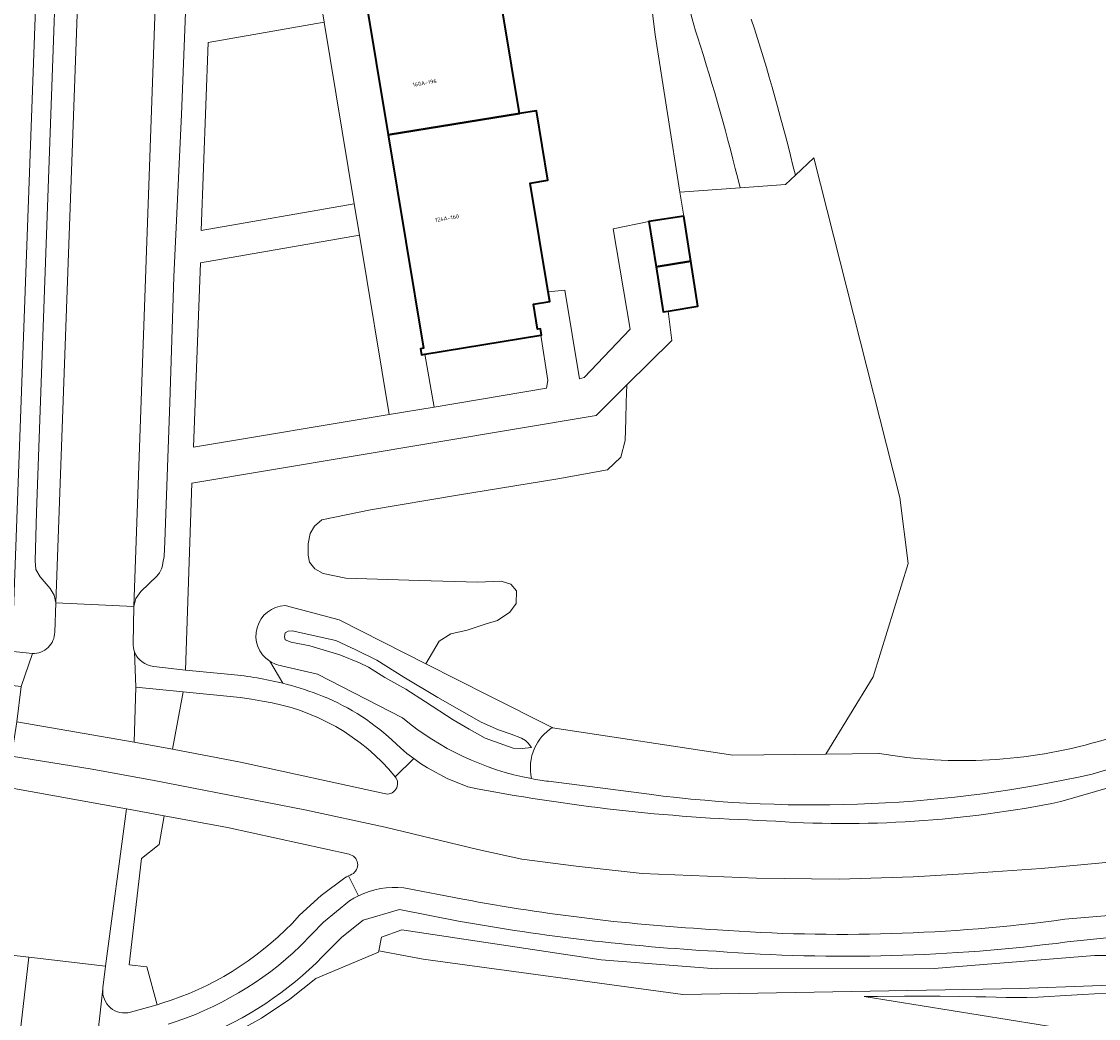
# Model space of a CAD drawing. Header units: metres. Extents: x 197700 to 204338, y 317132 to 325229.
# Tile 873 of 1056: x 203368 to 203465, y 320146 to 320236. Entities that reach past the tile are written whole.
import ezdxf
from ezdxf.enums import TextEntityAlignment as Align

# ---------------------------------------------------------------- set-up
doc = ezdxf.new("R2010")
doc.units = ezdxf.units.M
for name, color, linetype, lineweight in [('B-WE-GR-BEPLANTING_CULTUUR_BOSPLANTSOEN-GV', 90, 'Continuous', 18), ('B-WE-GR-BEPLANTING_CULTUUR_HEESTERS-GV', 90, 'Continuous', 18), ('B-WE-GR-GRAS-GV', 60, 'Continuous', 13), ('B-WE-IE-TERREINAFSCHEIDING_KUNSTMATIG_HEKWERK-G', 20, 'IE-TERREINAFSCHEIDING-KUNSTMATIG', 18), ('B-WE-OG-BEBOUWING-GV', 7, 'Continuous', 35), ('B-WE-OG-BEBOUWING-T18', 10, 'Continuous', 18), ('B-WE-OG-TERREIN_CULTUURSCHEIDING-GV', 7, 'Continuous', 18), ('B-WE-OG-TERREIN_ERF-GV', 7, 'Continuous', 18), ('B-WE-OG-WATER_GREPPEL-GV', 160, 'Continuous', 18), ('B-WE-OG-WATER_SLOOT-GV', 120, 'Continuous', 18), ('B-WE-VH-VERHARDING_ASFALT-GV', 252, 'Continuous', 18), ('B-WE-VH-VERHARDING_BETONSTRAATSTEEN-GV', 252, 'Continuous', 18), ('B-WE-VH-VERHARDING_OPEN-GV', 252, 'Continuous', 18), ('B-WE-VH-VERHARDING_TEGEL-GV', 252, 'Continuous', 18)]:
    doc.layers.add(name, color=color, linetype=linetype, lineweight=lineweight)
doc.styles.add('NLCS-ISO-M200-T18', font='NLCS-ISO.ttf', dxfattribs={"height": 0.36})
doc.linetypes.add('IE-TERREINAFSCHEIDING-KUNSTMATIG', pattern='A,4,[82,NLCS.SHX,S=0.75,R=90,X=0,Y=0],4,-2', length=10)

msp = doc.modelspace()

# ---------------------------------------------------------------- linework, layer by layer
at = {"layer": 'B-WE-GR-BEPLANTING_CULTUUR_BOSPLANTSOEN-GV'}
msp.add_lwpolyline([(203426.291, 320209.957), (203426.62, 320207.315), (203422.571, 320203.307), (203422.49, 320201.742), (203422.46, 320200.174), (203422.429, 320198.298), (203422.021, 320196.798), (203420.818, 320195.634), (203416.338, 320194.834), (203407.301, 320193.354), (203399.465, 320192.027), (203395.064, 320191.15), (203394.412, 320190.581), (203394.022, 320189.921), (203393.848, 320188.967), (203393.847, 320187.957), (203393.965, 320187.32), (203394.456, 320186.721), (203395.203, 320186.295), (203397.241, 320185.893), (203403.865, 320185.668), (203409.122, 320185.519), (203411.232, 320185.604), (203412.113, 320185.352), (203412.634, 320184.728), (203412.603, 320183.592), (203412.024, 320182.814), (203410.907, 320182.054), (203409.789, 320181.748), (203408.187, 320181.204), (203406.697, 320180.869), (203405.649, 320180.209), (203404.441, 320178.171), (203410.157, 320175.284), (203415.836, 320172.42), (203415.875, 320172.4), (203432.124, 320169.939), (203440.511, 320170.03), (203444.763, 320176.988), (203447.928, 320187.19), (203447.166, 320193.141), (203439.43, 320223.777), (203437.753, 320222.197), (203436.874, 320221.37), (203432.766, 320221.073), (203427.346, 320220.68), (203427.689, 320218.513), (203428.332, 320214.448), (203428.975, 320210.382)], close=True, dxfattribs=at)
at = {"layer": 'B-WE-GR-BEPLANTING_CULTUUR_HEESTERS-GV'}
msp.add_lwpolyline([(203414.819, 320207.794), (203404.37, 320206.065), (203405.195, 320201.307), (203415.314, 320202.999), (203415.453, 320203.701)], close=True, dxfattribs=at)
at = {"layer": 'B-WE-GR-GRAS-GV'}
for points in [[(203433.786, 320236.259, -0.019527), (203437.753, 320222.197)], [(203445.316, 320170.078, 0.112398), (203465.076, 320171.165)]]:
    msp.add_lwpolyline(points, format="xyb", dxfattribs=at)
for points in [[(203437.753, 320222.197), (203439.43, 320223.777), (203447.166, 320193.141), (203447.928, 320187.19), (203444.763, 320176.988), (203440.511, 320170.03), (203445.29, 320170.082), (203445.316, 320170.078)], [(203465.076, 320171.165), (203480.016, 320175.466)]]:
    msp.add_lwpolyline(points, dxfattribs=at)
at = {"layer": 'B-WE-IE-TERREINAFSCHEIDING_KUNSTMATIG_HEKWERK-G'}
for points in [[(203427.346, 320220.68), (203425.104, 320234.843), (203423.937, 320244.37), (203420.468, 320264.841), (203418.614, 320274.834)], [(203427.689, 320218.513), (203427.346, 320220.68)]]:
    msp.add_lwpolyline(points, dxfattribs=at)
at = {"layer": 'B-WE-OG-BEBOUWING-GV'}
for points in [[(203397.782, 320245.62), (203401.056, 320225.84), (203412.901, 320227.751), (203410.702, 320241.03), (203412.403, 320241.312), (203411.319, 320247.861)], [(203414.819, 320207.794), (203414.874, 320207.804), (203414.783, 320208.357), (203414.517, 320208.313), (203414.144, 320210.567), (203415.624, 320210.812), (203415.477, 320211.698), (203413.858, 320221.478), (203415.445, 320221.741), (203414.409, 320228.001), (203412.901, 320227.751), (203401.056, 320225.84), (203404.238, 320206.613), (203403.963, 320206.564), (203404.062, 320206.014), (203404.37, 320206.065)], [(203425.199, 320213.952), (203428.332, 320214.448), (203427.689, 320218.513), (203424.556, 320218.017)], [(203425.199, 320213.952), (203425.842, 320209.886), (203426.291, 320209.957), (203428.975, 320210.382), (203428.332, 320214.448)]]:
    msp.add_lwpolyline(points, close=True, dxfattribs=at)
at = {"layer": 'B-WE-OG-TERREIN_CULTUURSCHEIDING-GV'}
for points in [[(203353.988, 320182.813), (203367.21, 320181.356), (203370.935, 320283.303)], [(203418.41, 320276.338), (203418.614, 320274.834), (203420.468, 320264.841), (203423.937, 320244.37), (203425.104, 320234.843), (203427.346, 320220.68), (203432.766, 320221.073)], [(203432.766, 320221.073), (203436.874, 320221.37), (203437.753, 320222.197)], [(203391.766, 320183.419), (203396.622, 320182.122), (203400.531, 320180.145), (203404.441, 320178.171), (203405.649, 320180.209), (203406.697, 320180.869), (203408.187, 320181.204), (203409.789, 320181.748), (203410.907, 320182.054), (203412.024, 320182.814), (203412.603, 320183.592), (203412.634, 320184.728), (203412.113, 320185.352), (203411.232, 320185.604), (203409.122, 320185.519), (203403.865, 320185.668), (203397.241, 320185.893), (203395.203, 320186.295), (203394.456, 320186.721), (203393.965, 320187.32), (203393.847, 320187.957), (203393.848, 320188.967), (203394.022, 320189.921), (203394.412, 320190.581), (203395.064, 320191.15), (203399.465, 320192.027), (203407.301, 320193.354), (203416.338, 320194.834), (203420.818, 320195.634), (203422.021, 320196.798), (203422.429, 320198.298), (203422.46, 320200.174), (203422.49, 320201.742), (203422.571, 320203.307), (203419.786, 320200.55), (203383.34, 320194.457), (203382.77, 320177.604), (203386.902, 320177.195)], [(203391.564, 320176.404), (203390.382, 320178.394)], [(203390.382, 320178.394), (203391.564, 320176.404)], [(203402.349, 320173.285), (203394.692, 320177.243), (203391.451, 320177.989)], [(203389.726, 320174.793), (203388.719, 320174.978), (203387.716, 320175.114), (203382.57, 320175.648), (203381.62, 320170.461)], [(203461.698, 320165.751), (203469.491, 320167.992), (203478.389, 320170.55), (203489.07, 320174.153), (203491.586, 320175.279)], [(203480.816, 320173.151), (203464.506, 320168.213)], [(203401.422, 320171.268), (203402.164, 320170.591), (203402.746, 320170.092), (203403.351, 320169.622), (203403.967, 320169.186), (203404.603, 320168.78), (203406.374, 320167.814), (203408.247, 320167.066)], [(203381.62, 320170.461), (203387.744, 320169.295), (203400.681, 320166.464)], [(203424.582, 320166.4), (203415.508, 320167.574)], [(203397.525, 320160.998), (203386.56, 320163.41), (203380.873, 320164.457), (203380.396, 320161.878), (203378.831, 320160.624), (203377.695, 320151.018), (203379.289, 320150.839), (203380.23, 320147.42), (203380.663, 320147.565)], [(203392.392, 320154.769), (203393.055, 320155.498), (203395.016, 320157.277), (203397.139, 320158.862), (203397.309, 320158.956), (203397.483, 320159.047), (203397.633, 320159.122), (203397.786, 320159.194)], [(203407.398, 320154.97), (203402.066, 320156.007), (203398.797, 320155.064), (203396.877, 320153.525), (203395.146, 320151.78)], [(203387.027, 320144.786), (203389.645, 320146.222), (203392.189, 320147.929), (203394.518, 320149.806), (203400.176, 320152.168), (203400.201, 320152.293), (203400.444, 320153.54), (203402.271, 320154.178), (203420.252, 320151.478), (203430.624, 320150.659), (203450.276, 320150.703), (203464.704, 320151.859), (203497.685, 320151.859), (203499.849, 320151.935), (203502.011, 320151.817), (203504.155, 320151.507), (203506.261, 320151.006), (203508.315, 320150.319), (203510.299, 320149.451), (203512.06, 320148.493), (203513.454, 320147.752), (203514.776, 320146.89), (203516.016, 320145.913)], [(203503.802, 320153.38), (203500.553, 320153.412), (203486.992, 320153.544), (203470.044, 320153.534), (203466.138, 320153.505), (203462.255, 320153.092)], [(203512.238, 320146.088), (203510.655, 320146.877), (203508.278, 320147.872), (203505.821, 320148.651), (203503.304, 320149.207), (203500.748, 320149.536), (203498.172, 320149.635), (203495.951, 320149.536), (203471.051, 320149.367), (203458.012, 320148.903), (203427.612, 320148.348), (203404.219, 320151.53), (203402.758, 320151.8), (203400.201, 320152.293), (203400.176, 320152.168), (203394.518, 320149.806), (203392.189, 320147.929), (203389.645, 320146.222), (203387.027, 320144.786)], [(203462.244, 320145.232), (203443.945, 320148.184), (203445.161, 320148.189), (203447.592, 320148.203), (203448.807, 320148.206), (203450.023, 320148.203), (203450.821, 320148.198), (203452.418, 320148.182), (203454.014, 320148.161), (203454.933, 320148.142), (203455.851, 320148.116), (203456.77, 320148.092), (203457.688, 320148.078), (203458.606, 320148.082), (203459.616, 320148.116), (203460.625, 320148.175), (203461.635, 320148.245), (203462.644, 320148.313), (203463.654, 320148.367), (203464.724, 320148.407), (203465.795, 320148.439)], [(203465.795, 320148.439), (203464.724, 320148.407), (203463.654, 320148.367), (203462.644, 320148.313), (203461.635, 320148.245), (203460.625, 320148.175), (203459.616, 320148.116), (203458.606, 320148.082), (203457.688, 320148.078), (203456.77, 320148.092), (203455.851, 320148.116), (203454.933, 320148.142), (203454.014, 320148.161), (203452.418, 320148.182), (203450.821, 320148.198), (203450.023, 320148.203), (203448.807, 320148.206), (203447.592, 320148.203), (203445.161, 320148.189), (203443.945, 320148.184), (203462.244, 320145.232)]]:
    msp.add_lwpolyline(points, dxfattribs=at)
for points in [[(203428.925, 320234.681, -0.062959), (203427.237, 320243.537)], [(203427.237, 320243.537, 0.062959), (203428.925, 320234.681)], [(203437.753, 320222.197, 0.019527), (203433.786, 320236.259)], [(203432.766, 320221.073, 0.019382), (203428.925, 320234.681)], [(203428.925, 320234.681, -0.019382), (203432.766, 320221.073)], [(203390.382, 320178.394, -0.734363), (203391.766, 320183.419)], [(203391.451, 320177.989, -0.105765), (203390.382, 320178.394)], [(203386.902, 320177.195, -0.039563), (203391.564, 320176.404)], [(203391.564, 320176.404, -0.0272), (203394.672, 320175.438)], [(203394.672, 320175.438, -0.096887), (203401.422, 320171.268)], [(203401.681, 320167.988, 0.185609), (203389.726, 320174.793)], [(203413.983, 320167.813, -0.127615), (203402.349, 320173.285)], [(203464.506, 320168.213, -0.087391), (203424.582, 320166.4)], [(203400.681, 320166.464, 0.739193), (203401.681, 320167.988)], [(203408.247, 320167.066, 0.04035), (203435.162, 320164.024)], [(203415.508, 320167.574, -0.014821), (203413.983, 320167.813)], [(203435.162, 320164.024, 0.069148), (203461.698, 320165.751)], [(203397.786, 320159.194, 0.707812), (203397.525, 320160.998)], [(203380.663, 320147.565, 0.124811), (203392.392, 320154.769)], [(203430.61, 320152.249, -0.030029), (203407.398, 320154.97)], [(203462.255, 320153.092, -0.051035), (203430.61, 320152.249)], [(203395.146, 320151.78, -0.10437), (203384.118, 320144.479)]]:
    msp.add_lwpolyline(points, format="xyb", dxfattribs=at)
for points in [[(203397.997, 320219.616), (203395.277, 320235.979), (203384.813, 320234.166), (203384.208, 320217.212)], [(203398.47, 320216.787), (203384.125, 320214.314), (203383.498, 320197.693), (203401.147, 320200.644)]]:
    msp.add_lwpolyline(points, close=True, dxfattribs=at)
at = {"layer": 'B-WE-OG-TERREIN_ERF-GV'}
msp.add_lwpolyline([(203410.702, 320241.03), (203412.901, 320227.751), (203414.409, 320228.001), (203415.445, 320221.741), (203413.858, 320221.478), (203415.477, 320211.698), (203416.989, 320211.853), (203418.294, 320203.846), (203418.704, 320203.976), (203422.864, 320208.337), (203421.34, 320217.38), (203424.556, 320218.017), (203427.689, 320218.513), (203427.346, 320220.68), (203425.104, 320234.843), (203423.937, 320244.37)], dxfattribs=at)
at = {"layer": 'B-WE-OG-WATER_GREPPEL-GV'}
msp.add_lwpolyline([(203413.974, 320170.621), (203413.66, 320170.999), (203413.42, 320171.261), (203413.081, 320171.46), (203412.137, 320171.822), (203411.007, 320172.218), (203409.435, 320172.901), (203405.518, 320175.129), (203402.474, 320176.974), (203400.043, 320178.485), (203398.145, 320179.433), (203396.329, 320180.254), (203392.39, 320181.122), (203392.046, 320181.114), (203391.762, 320180.961), (203391.706, 320180.626), (203391.76, 320180.337), (203392.311, 320180.128), (203393.983, 320179.787), (203396.691, 320178.971), (203398.453, 320178.244), (203399.287, 320177.848), (203400.755, 320176.938), (203402.636, 320175.867), (203404.413, 320174.745), (203406.905, 320173.105), (203408.343, 320172.259), (203409.8, 320171.448), (203412.327, 320170.556), (203413.128, 320170.521)], close=True, dxfattribs=at)
for points in [[(203464.506, 320168.213), (203480.816, 320173.151), (203483.928, 320175.124), (203486.353, 320178.001), (203486.465, 320178.1), (203486.575, 320178.202), (203486.686, 320178.303), (203486.802, 320178.396), (203486.863, 320178.437)], [(203480.016, 320175.466), (203465.076, 320171.165)], [(203445.316, 320170.078), (203445.29, 320170.082), (203440.511, 320170.03), (203432.124, 320169.939), (203415.875, 320172.4), (203415.836, 320172.42)], [(203415.508, 320167.574), (203424.582, 320166.4)], [(203497.685, 320151.859), (203464.704, 320151.859), (203450.276, 320150.703), (203430.624, 320150.659), (203420.252, 320151.478), (203402.271, 320154.178), (203400.444, 320153.54), (203400.201, 320152.293), (203402.758, 320151.8), (203404.219, 320151.53), (203427.612, 320148.348), (203458.012, 320148.903), (203471.051, 320149.367)]]:
    msp.add_lwpolyline(points, dxfattribs=at)
for points in [[(203415.836, 320172.42, 0.144094), (203414.248, 320170.557)], [(203465.076, 320171.165, -0.112398), (203445.316, 320170.078)], [(203414.248, 320170.557, 0.163443), (203413.983, 320167.813)], [(203424.582, 320166.4, 0.087391), (203464.506, 320168.213)], [(203413.983, 320167.813, 0.014821), (203415.508, 320167.574)]]:
    msp.add_lwpolyline(points, format="xyb", dxfattribs=at)
at = {"layer": 'B-WE-OG-WATER_SLOOT-GV'}
for points in [[(203391.766, 320183.419, 0.734363), (203390.382, 320178.394)], [(203390.382, 320178.394, 0.105765), (203391.451, 320177.989)], [(203402.349, 320173.285, 0.127615), (203413.983, 320167.813)], [(203414.248, 320170.557, -0.144094), (203415.836, 320172.42)], [(203413.983, 320167.813, -0.163443), (203414.248, 320170.557)]]:
    msp.add_lwpolyline(points, format="xyb", dxfattribs=at)
for points in [[(203404.441, 320178.171), (203400.531, 320180.145), (203396.622, 320182.122), (203391.766, 320183.419)], [(203391.451, 320177.989), (203394.692, 320177.243), (203402.349, 320173.285)], [(203415.836, 320172.42), (203410.157, 320175.284), (203404.441, 320178.171)]]:
    msp.add_lwpolyline(points, dxfattribs=at)
msp.add_lwpolyline([(203413.974, 320170.621), (203413.128, 320170.521), (203412.327, 320170.556), (203409.8, 320171.448), (203408.343, 320172.259), (203406.905, 320173.105), (203404.413, 320174.745), (203402.636, 320175.867), (203400.755, 320176.938), (203399.287, 320177.848), (203398.453, 320178.244), (203396.691, 320178.971), (203393.983, 320179.787), (203392.311, 320180.128), (203391.76, 320180.337), (203391.706, 320180.626), (203391.762, 320180.961), (203392.046, 320181.114), (203392.39, 320181.122), (203396.329, 320180.254), (203398.145, 320179.433), (203400.043, 320178.485), (203402.474, 320176.974), (203405.518, 320175.129), (203409.435, 320172.901), (203411.007, 320172.218), (203412.137, 320171.822), (203413.081, 320171.46), (203413.42, 320171.261), (203413.66, 320170.999)], close=True, dxfattribs=at)
at = {"layer": 'B-WE-VH-VERHARDING_ASFALT-GV'}
for points in [[(203382.53, 320323.058), (203375.652, 320322.935), (203375.669, 320319.216), (203375.695, 320316.424), (203375.694, 320313.632), (203375.648, 320309.914), (203375.554, 320306.198), (203374.812, 320285.788), (203374.714, 320283.112), (203371.097, 320183.656), (203378.119, 320183.32), (203380.672, 320255.068), (203381.322, 320269.695), (203381.815, 320282.411), (203382.231, 320292.566)], [(203327.003, 320182.706), (203328.808, 320182.485), (203330.602, 320182.176), (203343.306, 320179.414), (203349.224, 320178.321), (203355.187, 320177.506), (203362.094, 320176.765), (203367.986, 320176.127), (203368.981, 320179.096), (203366.991, 320179.31), (203360.033, 320180.057), (203353.089, 320180.798), (203348.123, 320181.511), (203343.203, 320182.492), (203337.329, 320183.781)], [(203378.059, 320180.007), (203378.119, 320183.32), (203371.097, 320183.656), (203370.995, 320181.02)], [(203368.981, 320179.096), (203367.986, 320176.127), (203367.566, 320172.934), (203378.16, 320171.086), (203378.3, 320176.068), (203378.189, 320179.253)], [(203378.189, 320179.253), (203378.3, 320176.068), (203382.57, 320175.648), (203387.716, 320175.114), (203388.719, 320174.978), (203389.726, 320174.793)], [(203386.902, 320177.195), (203382.77, 320177.604), (203379.929, 320177.924)], [(203400.681, 320166.464), (203387.744, 320169.295), (203381.62, 320170.461), (203378.16, 320171.086), (203367.566, 320172.934), (203367.088, 320169.826), (203374.356, 320168.677), (203379.97, 320167.657), (203393.535, 320165.007), (203400.794, 320163.449), (203409.124, 320161.419), (203413.09, 320160.559), (203418.012, 320159.939), (203423.937, 320159.27), (203434.241, 320158.831), (203441.712, 320158.763), (203448.368, 320158.967), (203452.941, 320159.228), (203459.908, 320159.705), (203467.351, 320160.42), (203473.983, 320161.374), (203481.047, 320162.6), (203484.054, 320163.181), (203485.578, 320163.531)], [(203401.681, 320167.988), (203403.351, 320169.622), (203402.746, 320170.092), (203402.164, 320170.591), (203401.422, 320171.268)], [(203485.578, 320163.531), (203484.054, 320163.181), (203481.047, 320162.6), (203473.983, 320161.374), (203467.351, 320160.42), (203459.908, 320159.705), (203452.941, 320159.228), (203448.368, 320158.967), (203441.712, 320158.763), (203434.241, 320158.831), (203423.937, 320159.27), (203418.012, 320159.939), (203413.09, 320160.559), (203409.124, 320161.419), (203400.794, 320163.449), (203393.535, 320165.007), (203379.97, 320167.657), (203374.356, 320168.677), (203367.088, 320169.826), (203366.66, 320167.041), (203377.477, 320165.086), (203380.873, 320164.457), (203386.56, 320163.41), (203397.525, 320160.998)], [(203408.247, 320167.066), (203406.374, 320167.814), (203404.603, 320168.78), (203403.967, 320169.186), (203403.351, 320169.622), (203401.681, 320167.988)], [(203470.418, 320165.964), (203469.491, 320167.992), (203461.698, 320165.751)], [(203462.031, 320155.138), (203466.02, 320155.493), (203470.026, 320155.551), (203479.574, 320155.549), (203479.602, 320157.658), (203479.584, 320157.973), (203494.888, 320161.051), (203497.246, 320161.546), (203496.266, 320165.638), (203493.924, 320165.098), (203486.134, 320163.199)], [(203393.134, 320152.705), (203395.219, 320154.891), (203397.567, 320156.795), (203397.958, 320157.038), (203398.365, 320157.256), (203397.483, 320159.047), (203397.309, 320158.956), (203397.139, 320158.862), (203395.016, 320157.277), (203393.055, 320155.498), (203392.392, 320154.769)], [(203397.786, 320159.194), (203397.633, 320159.122), (203397.483, 320159.047), (203398.365, 320157.256)], [(203402.451, 320157.972), (203407.781, 320156.947)], [(203372.593, 320125.04), (203374.547, 320141.952), (203374.672, 320142.95), (203375.338, 320148.878), (203375.343, 320148.945), (203375.585, 320150.902), (203368.677, 320151.716), (203367.105, 320138.141), (203358.503, 320063.868), (203357.875, 320058.582), (203356.832, 320050.575), (203363.807, 320049.561), (203364.099, 320051.693), (203364.19, 320052.424)], [(203367.105, 320138.141), (203368.677, 320151.716), (203364.983, 320152.152)], [(203375.338, 320148.878), (203374.672, 320142.95)], [(203380.663, 320147.565), (203380.23, 320147.42), (203377.826, 320146.762)]]:
    msp.add_lwpolyline(points, dxfattribs=at)
for points in [[(203370.995, 320181.02, -0.428157), (203368.981, 320179.096)], [(203378.189, 320179.253, -0.092823), (203378.059, 320180.007)], [(203379.929, 320177.924, -0.287748), (203378.189, 320179.253)], [(203391.564, 320176.404, 0.039563), (203386.902, 320177.195)], [(203394.672, 320175.438, 0.0272), (203391.564, 320176.404)], [(203401.422, 320171.268, 0.096887), (203394.672, 320175.438)], [(203389.726, 320174.793, -0.185609), (203401.681, 320167.988)], [(203401.681, 320167.988, -0.739193), (203400.681, 320166.464)], [(203435.162, 320164.024, -0.04035), (203408.247, 320167.066)], [(203461.698, 320165.751, -0.069148), (203435.162, 320164.024)], [(203397.525, 320160.998, -0.707812), (203397.786, 320159.194)], [(203398.365, 320157.256, -0.144421), (203402.451, 320157.972)], [(203407.781, 320156.947, 0.032293), (203430.731, 320154.19)], [(203392.392, 320154.769, -0.124811), (203380.663, 320147.565)], [(203430.731, 320154.19, 0.052267), (203462.031, 320155.138)], [(203381.209, 320145.675, 0.114539), (203393.134, 320152.705)], [(203377.826, 320146.762, -0.528228), (203375.338, 320148.878)]]:
    msp.add_lwpolyline(points, format="xyb", dxfattribs=at)
msp.add_lwpolyline([(203377.477, 320165.086), (203366.66, 320167.041), (203364.983, 320152.152), (203368.677, 320151.716), (203375.585, 320150.902)], close=True, dxfattribs=at)
at = {"layer": 'B-WE-VH-VERHARDING_BETONSTRAATSTEEN-GV'}
msp.add_lwpolyline([(203374.714, 320283.112), (203372.575, 320281.091), (203369.348, 320191.845), (203369.219, 320187.434), (203369.286, 320186.661), (203369.692, 320186.001), (203370.598, 320184.961), (203370.959, 320184.351), (203371.097, 320183.656)], close=True, dxfattribs=at)
for points in [[(203380.672, 320255.068), (203378.119, 320183.32), (203378.296, 320184.06), (203378.747, 320184.675), (203380.185, 320186.059), (203380.435, 320186.374), (203380.62, 320186.732), (203380.702, 320186.988), (203380.751, 320187.253), (203380.859, 320187.834), (203380.921, 320189.193), (203381.375, 320201.724), (203381.745, 320213.033), (203382.414, 320227.684), (203382.977, 320241.486)], [(203407.781, 320156.947), (203402.451, 320157.972)], [(203398.365, 320157.256), (203397.958, 320157.038), (203397.567, 320156.795), (203395.219, 320154.891), (203393.134, 320152.705)], [(203395.146, 320151.78), (203396.877, 320153.525), (203398.797, 320155.064), (203402.066, 320156.007), (203407.398, 320154.97)], [(203462.255, 320153.092), (203466.138, 320153.505), (203470.044, 320153.534), (203486.992, 320153.544), (203500.553, 320153.412), (203500.572, 320155.318), (203487.024, 320155.547), (203479.574, 320155.549), (203470.026, 320155.551), (203466.02, 320155.493), (203462.031, 320155.138)]]:
    msp.add_lwpolyline(points, dxfattribs=at)
for points in [[(203402.451, 320157.972, 0.144421), (203398.365, 320157.256)], [(203430.731, 320154.19, -0.032293), (203407.781, 320156.947)], [(203407.398, 320154.97, 0.030029), (203430.61, 320152.249)], [(203462.031, 320155.138, -0.052267), (203430.731, 320154.19)], [(203393.134, 320152.705, -0.114539), (203381.209, 320145.675)], [(203430.61, 320152.249, 0.051035), (203462.255, 320153.092)], [(203384.118, 320144.479, 0.10437), (203395.146, 320151.78)]]:
    msp.add_lwpolyline(points, format="xyb", dxfattribs=at)
at = {"layer": 'B-WE-VH-VERHARDING_OPEN-GV'}
for points in [[(203394.234, 320265.356), (203393.231, 320265.18), (203394.037, 320260.402), (203391.968, 320255.961), (203394.818, 320238.832), (203395.277, 320235.979), (203397.997, 320219.616), (203398.47, 320216.787), (203401.147, 320200.644), (203405.195, 320201.307), (203404.37, 320206.065), (203404.062, 320206.014), (203403.963, 320206.564), (203404.238, 320206.613), (203401.056, 320225.84), (203397.782, 320245.62), (203394.601, 320264.839), (203394.325, 320264.795)], [(203378.16, 320171.086), (203381.62, 320170.461), (203382.57, 320175.648), (203378.3, 320176.068)]]:
    msp.add_lwpolyline(points, close=True, dxfattribs=at)
at = {"layer": 'B-WE-VH-VERHARDING_TEGEL-GV'}
for points in [[(203370.995, 320181.02), (203371.097, 320183.656), (203370.959, 320184.351), (203370.598, 320184.961), (203369.692, 320186.001), (203369.286, 320186.661), (203369.219, 320187.434), (203369.348, 320191.845), (203372.575, 320281.091), (203374.714, 320283.112), (203374.812, 320285.788), (203372.823, 320287.957), (203373.631, 320312.159), (203375.694, 320313.632), (203375.695, 320316.424), (203375.669, 320319.216), (203373.664, 320319.672), (203372.812, 320315.823), (203371.876, 320311.663), (203370.974, 320285.016), (203370.935, 320283.303), (203367.21, 320181.356)], [(203382.977, 320241.486), (203382.414, 320227.684), (203381.745, 320213.033), (203381.375, 320201.724), (203380.921, 320189.193), (203380.859, 320187.834), (203380.751, 320187.253), (203380.702, 320186.988), (203380.62, 320186.732), (203380.435, 320186.374), (203380.185, 320186.059), (203378.747, 320184.675), (203378.296, 320184.06), (203378.119, 320183.32), (203378.059, 320180.007)], [(203405.195, 320201.307), (203401.147, 320200.644), (203383.498, 320197.693), (203384.125, 320214.314), (203398.47, 320216.787), (203397.997, 320219.616), (203384.208, 320217.212), (203384.813, 320234.166), (203395.277, 320235.979), (203394.818, 320238.832)], [(203379.929, 320177.924), (203382.77, 320177.604), (203383.34, 320194.457), (203419.786, 320200.55), (203422.571, 320203.307), (203426.62, 320207.315), (203426.291, 320209.957), (203425.842, 320209.886), (203425.199, 320213.952), (203424.556, 320218.017), (203421.34, 320217.38), (203422.864, 320208.337), (203418.704, 320203.976), (203418.294, 320203.846), (203416.989, 320211.853), (203415.477, 320211.698), (203415.624, 320210.812), (203414.144, 320210.567), (203414.517, 320208.313), (203414.783, 320208.357), (203414.874, 320207.804), (203414.819, 320207.794), (203415.453, 320203.701), (203415.314, 320202.999), (203405.195, 320201.307)], [(203367.21, 320181.356), (203366.991, 320179.31), (203368.981, 320179.096)], [(203377.826, 320146.762), (203380.23, 320147.42), (203379.289, 320150.839), (203377.695, 320151.018), (203378.831, 320160.624), (203380.396, 320161.878), (203380.873, 320164.457), (203377.477, 320165.086), (203375.585, 320150.902), (203375.343, 320148.945), (203375.338, 320148.878)]]:
    msp.add_lwpolyline(points, dxfattribs=at)
for points in [[(203368.981, 320179.096, 0.428157), (203370.995, 320181.02)], [(203378.059, 320180.007, 0.092823), (203378.189, 320179.253)], [(203378.189, 320179.253, 0.287748), (203379.929, 320177.924)], [(203375.338, 320148.878, 0.528228), (203377.826, 320146.762)]]:
    msp.add_lwpolyline(points, format="xyb", dxfattribs=at)

# ---------------------------------------------------------------- texts
at = {"layer": 'B-WE-OG-BEBOUWING-T18', "style": 'NLCS-ISO-M200-T18'}
for s, p in [('160A-196', (203404.336, 320230.52)), ('124A-160', (203406.353, 320218.333))]:
    msp.add_text(s, height=0.36, rotation=9.4, dxfattribs=at).set_placement(p, align=Align.MIDDLE)

doc.saveas('drawing.dxf')
